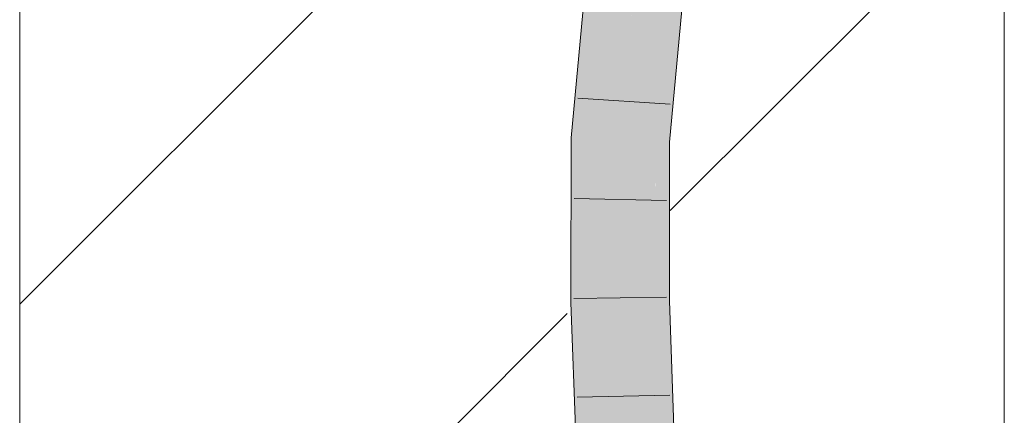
# Model space of a CAD drawing. Extents: x -620 to 3480, y 62 to 1102.
# Tile 257 of 271: x 245.6 to 248.1, y 874.09 to 875.09. Entities that reach past the tile are written whole.
import ezdxf
from ezdxf.lldxf.tags import DXFTag

# ---------------------------------------------------------------- set-up
doc = ezdxf.new("R2010")
doc.units = 0
doc.layers.get('0').update_dxf_attribs({"lineweight": 13})
doc.layers.add('E_Detail_Linie_Text_Bem', color=7, linetype='Continuous', lineweight=13)
for name, color, linetype, lineweight, true_color in [('E_Detail_Wandschraffur', 7, 'Continuous', 5, 0xc0c0c0), ('E_Leerrohr 25-A06G9STU8I', 7, 'Continuous', 9, 0xff8000), ('E_Leerrohr 25-Shading', 7, 'Continuous', 9, 0xff8000)]:
    doc.layers.add(name, color=color, linetype=linetype, lineweight=lineweight, true_color=true_color)
tags = doc.linetypes.add('fein_strichliert', pattern=[4, 1, -2, 1]).pattern_tags.tags
tags[8:9] = [DXFTag(74, 4), DXFTag(75, 0), DXFTag(340, '0'), DXFTag(46, 0.0), DXFTag(50, 0.0), DXFTag(44, 0.0), DXFTag(45, 0.0)]
tags[6:7] = [DXFTag(74, 4), DXFTag(75, 0), DXFTag(340, '0'), DXFTag(46, 0.0), DXFTag(50, 0.0), DXFTag(44, 0.0), DXFTag(45, 0.0)]
tags[4:5] = [DXFTag(74, 4), DXFTag(75, 0), DXFTag(340, '0'), DXFTag(46, 0.0), DXFTag(50, 0.0), DXFTag(44, 0.0), DXFTag(45, 0.0)]

# ---------------------------------------------------------------- blocks, each defined once
blk = doc.blocks.new('Shading-A06G9SG58I', base_point=(245.9355, 771.2183))
at = {"layer": 'E_Leerrohr 25-Shading', "color": 43, "true_color": 0xd7ab7f}
for points in [[(247.0033, 874.793), (247.0399, 874.7914), (247.0383, 875.1777), (247.0746, 875.173)], [(247.2567, 875.1498), (247.2499, 875.1506), (247.2165, 874.7836)], [(247.2611, 875.1492), (247.2567, 875.1498), (247.2186, 874.7835), (247.2165, 874.7836)], [(247.2186, 874.7835), (247.253, 874.782), (247.2611, 875.1492), (247.2862, 875.146)], [(247.0024, 874.374), (247.039, 874.3746), (247.0033, 874.793), (247.0399, 874.7914)], [(247.2165, 874.7836), (247.2159, 874.4579), (247.2186, 874.7835)], [(247.2159, 874.4579), (247.253, 874.782), (247.2186, 874.7835)], [(247.253, 874.782), (247.2159, 874.4579), (247.2525, 874.459)], [(247.2159, 874.4579), (247.2157, 874.3777), (247.2525, 874.459), (247.2523, 874.3784)], [(247.2309, 873.9541), (247.2675, 873.9552), (247.2157, 874.3777), (247.2523, 874.3784)], [(247.0176, 873.9476), (247.0542, 873.9487), (247.0024, 874.374), (247.039, 874.3746)]]:
    blk.add_solid(points, dxfattribs=at)
at = {"layer": 'E_Leerrohr 25-Shading', "color": 31, "true_color": 0xfabd7f}
for points in [[(247.0399, 874.7914), (247.1282, 874.7875), (247.0746, 875.173), (247.1622, 875.1619)], [(247.1595, 875.1313), (247.1282, 874.7875), (247.2499, 875.1506), (247.2165, 874.7836)], [(247.039, 874.3746), (247.1274, 874.3762), (247.0399, 874.7914), (247.1282, 874.7875)], [(247.1274, 874.3762), (247.2157, 874.3777), (247.1282, 874.7875), (247.2165, 874.7836)], [(247.0542, 873.9487), (247.1426, 873.9514), (247.039, 874.3746), (247.1274, 874.3762)], [(247.1426, 873.9514), (247.2309, 873.9541), (247.1274, 874.3762), (247.2157, 874.3777)]]:
    blk.add_solid(points, dxfattribs=at)
blk = doc.blocks.new('Referenz-A06G9STY8I')
at = {"layer": 'E_Detail_Linie_Text_Bem', "linetype": 'Continuous', "ltscale": 0.13}
for p, q in [((245.6028, 865.0403), (245.6028, 876.8403)), ((248.1028, 876.8403), (248.1028, 836.8403))]:
    blk.add_line(p, q, dxfattribs=at)
at = {"layer": 'E_Detail_Wandschraffur', "linetype": 'ByBlock', "ltscale": 0.13}
blk.add_line((245.6028, 874.3701), (246.913, 875.6804), dxfattribs=at)
at = {"layer": 'E_Detail_Wandschraffur', "linetype": 'fein_strichliert', "ltscale": 0.13}
for p, q in [((247.2547, 874.6078), (248.1028, 875.4559)), ((245.6028, 872.9559), (246.993, 874.3461))]:
    blk.add_line(p, q, dxfattribs=at)
at = {"layer": 'E_Leerrohr 25-A06G9STU8I', "linetype": 'Continuous', "ltscale": 0.13}
for p, q in [((247.0033, 874.793), (247.0383, 875.1777)), ((247.253, 874.782), (247.2862, 875.146)), ((247.2543, 874.8779), (247.0199, 874.8934)), ((247.0024, 874.374), (247.0033, 874.793)), ((247.2524, 874.3783), (247.253, 874.782)), ((247.2453, 874.6335), (247.0104, 874.6386)), ((247.2449, 874.3879), (247.0099, 874.3842)), ((247.2675, 873.9552), (247.2524, 874.3783)), ((247.0176, 873.9476), (247.0024, 874.374)), ((247.2534, 874.1391), (247.0185, 874.1333))]:
    blk.add_line(p, q, dxfattribs=at)

msp = doc.modelspace()

# ---------------------------------------------------------------- block references
at = {"color": 8, "lineweight": 25, "ltscale": 0.25, "true_color": 0x808080}
msp.add_blockref('Referenz-A06G9STY8I', (0, 0), dxfattribs=at)
msp.add_blockref('Shading-A06G9SG58I', (245.9355, 771.2183))

doc.saveas('drawing.dxf')
